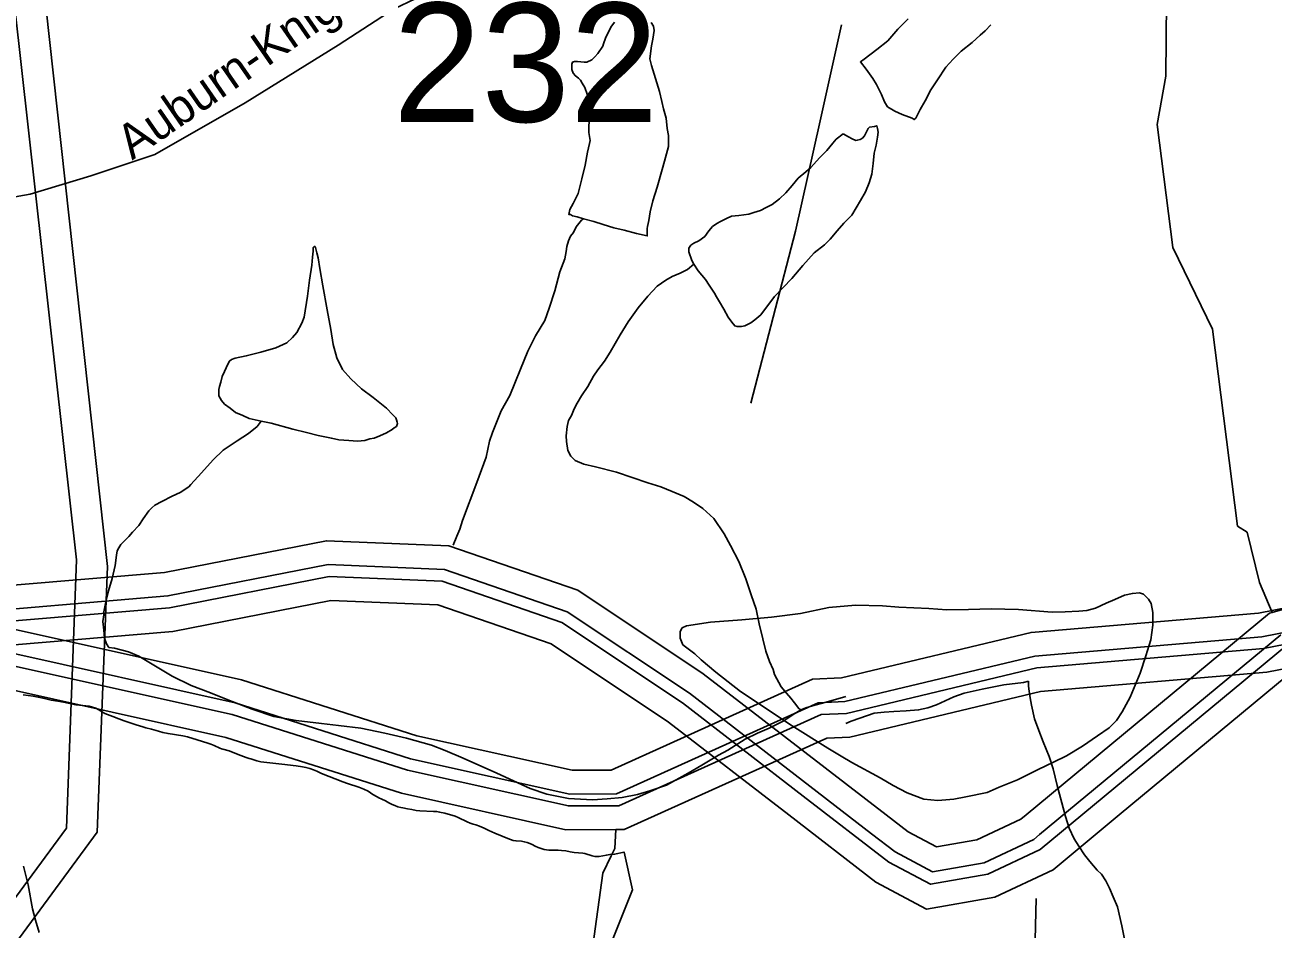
# Model space of a CAD drawing. Extents: x 2169602 to 2449496, y 721995 to 810662.
# Drawn here: x 2389464 to 2392905, y 783332 to 785825 of the extents above; entities that cross this region are included whole.
import ezdxf

# ---------------------------------------------------------------- set-up
doc = ezdxf.new("R2010")
doc.units = 0
doc.layers.add('Default', color=7, linetype='Continuous')

msp = doc.modelspace()

# ---------------------------------------------------------------- linework, layer by layer
at = {"layer": 'Default'}
for p, q in [((2392223.8, 783646.9), (2392894.8, 784203)), ((2392901.9, 784205.1), (2392894.8, 784203)), ((2392261.2, 783592.8), (2392926.2, 784143.8)), ((2392439, 783697.5), (2392941.9, 784114.2)), ((2392480.8, 783646.9), (2392973.2, 784055)), ((2391115.7, 783606.9), (2391093, 783606.8))]:
    msp.add_line(p, q, dxfattribs=at)
for points in [[(2388532, 794512), (2388524.3, 794386.7), (2388523.1, 794327.2), (2388520.7, 794229), (2388523.1, 794139.1), (2388525.5, 794016.6), (2389605.5, 784350.2), (2389578.3, 783610.7), (2382980.8, 774642.5), (2382114, 772097)], [(2388625.4, 794491.7), (2388616.4, 794288.1), (2388616.4, 794167), (2388617.8, 794076.8), (2389691.7, 784332), (2389662.7, 783599.5), (2383058, 774616.8), (2382114, 771837.6)], [(2393230.6, 788326.1), (2392891.6, 787980.5), (2392407.1, 787494.7), (2392252.3, 787329.2), (2392139.3, 787188.9), (2391757.3, 786638.1), (2391627.6, 786491.5), (2391472.7, 786363.8), (2391330.4, 786263.2), (2391088.7, 786146), (2390655.5, 785953.3), (2390481.8, 785869.5), (2390326.9, 785769), (2390070.6, 785609.8), (2389821.5, 785467.4), (2389645.7, 785408.8), (2389478.3, 785358.5), (2389275.3, 785322.9), (2388692.5, 785251.7), (2388493.7, 785209.8), (2388397.4, 785161.7), (2388278.1, 785082.1), (2387722.5, 784566.9), (2387577.7, 784429.9)], [(2392901.9, 784205.1), (2392867, 784287.8), (2392833.1, 784426.3), (2392807.1, 784443.2), (2392738, 784985.9), (2392628.1, 785211.2), (2392585, 785550), (2392609, 785684), (2392614.1, 786202.2), (2392564.1, 786308.2), (2392544, 786826.9), (2392451.1, 787107.6), (2392283.2, 787406.3), (2392215.1, 787607.8), (2392213.1, 787896.5), (2392254.1, 788138.4), (2392254.3, 788139.1)], [(2391080.1, 783770.8), (2390972.8, 783770.3), (2390544.3, 783865.2), (2390060.4, 784019.4), (2389420.3, 784161.6), (2388703.9, 784274.7), (2388084.2, 784422.4), (2387683.6, 784458.9), (2387611, 784511.2), (2387514.7, 784714), (2387492.9, 784837.5), (2387496.1, 785883.8)], [(2391101.5, 783672.4), (2390962.2, 783671.8), (2390518.7, 783770.1), (2390034.7, 783924.3), (2389401.9, 784064.9), (2388684.7, 784178.1), (2388068.3, 784325.1), (2387647.9, 784363.3), (2387533, 784446.1), (2387420.1, 784683.8), (2387394.5, 784829), (2387397.5, 785847.8)], [(2391094.3, 783705.2), (2390965.8, 783704.7), (2390527.2, 783801.8), (2390043.3, 783956), (2389408.1, 784097.2), (2388691.1, 784210.3), (2388073.6, 784357.5), (2387659.8, 784395.2), (2387559, 784467.8), (2387451.6, 784693.9), (2387427.3, 784831.8), (2387430.4, 785859.8)], [(2391003.5, 785290.4), (2390985.8, 785296.3), (2390973.3, 785298.2), (2390967.6, 785302.3), (2390963.3, 785302.1), (2390965.7, 785316.4), (2390975.6, 785332.3), (2390989.1, 785360.2), (2390999.4, 785400.5), (2391008.6, 785438.5), (2391014.5, 785474.5), (2391020.3, 785498.3), (2391022.5, 785506.5), (2391018.4, 785528.6), (2391018.4, 785548.5), (2391022.3, 785574.7), (2391025.8, 785588.4), (2391021.9, 785602.4), (2391017.8, 785624.5), (2391013.9, 785634.3), (2391007.6, 785652.3), (2390999.6, 785664.5), (2390995.7, 785672.4), (2390989.5, 785678.2), (2390981.5, 785684.3), (2390975.2, 785692.2), (2390971.3, 785702.1), (2390971.1, 785716.3), (2390973.3, 785722.1), (2390979.3, 785724.4), (2390987.3, 785724.4), (2391005.3, 785722.5), (2391013.3, 785722.5), (2391027, 785728.5), (2391034.8, 785736.7), (2391042.8, 785746.4), (2391057.2, 785766.6), (2391059.2, 785772.8), (2391064.8, 785788.5), (2391078.7, 785818.8), (2391088.8, 785832.8)], [(2391190.5, 785831.6), (2391196.4, 785821.4), (2391198.7, 785809.6), (2391194.8, 785785.5), (2391190.9, 785767.4), (2391187, 785731.5), (2391191.3, 785713.4), (2391205.6, 785665.4), (2391213.6, 785641.5), (2391219.6, 785613.8), (2391223.9, 785593.7), (2391231.9, 785567.7), (2391234.5, 785539.8), (2391238.4, 785519.7), (2391238.4, 785489.7), (2391226.8, 785449.6), (2391220.6, 785425.9), (2391207.1, 785377.6), (2391195.2, 785339.6), (2391187.6, 785309.5), (2391183.7, 785285.4), (2391179.8, 785269.4), (2391179.6, 785263.7), (2391179.6, 785243.4), (2391150.1, 785249.5), (2391116, 785259.2), (2391087.7, 785265.1), (2391057.8, 785274.8), (2391032, 785282.8), (2391003.5, 785290.4)], [(2392126.6, 785824.8), (2392110.7, 785808.5), (2392096.9, 785796.4), (2392074.8, 785776.7), (2392044.8, 785752.4), (2392022.9, 785730.2), (2392003, 785708), (2391979.4, 785673.9), (2391961.2, 785645.8), (2391945.6, 785615.7), (2391931.8, 785591.9), (2391919.8, 785567.7), (2391915.7, 785563.9), (2391909.9, 785567.6), (2391881.8, 785577.5), (2391861.7, 785587.4), (2391841.6, 785599.4), (2391833.8, 785613.1), (2391825.6, 785633.1), (2391811.7, 785661.1), (2391801.4, 785676.8), (2391783.2, 785702.7), (2391767.2, 785723), (2391777.2, 785730.8), (2391812.7, 785757.1), (2391842.7, 785781.4), (2391870.5, 785813.3), (2391898.6, 785841.5)], [(2391093, 783606.8), (2390955.2, 783606.2), (2390501.6, 783706.6), (2390017.6, 783860.9), (2389389.7, 784000.4), (2388672, 784113.6), (2388057.6, 784260.1), (2387624.1, 784299.6), (2387480.9, 784402.7), (2387357, 784663.7), (2387328.8, 784823.3), (2387331.8, 785823.8)], [(2391714.8, 785825), (2391656.2, 785560.9), (2391588, 785256.5), (2391464.7, 784781.9)], [(2391720, 785524.5), (2391700.3, 785510.4), (2391690.7, 785498.5), (2391674.5, 785478.6), (2391654.6, 785458.5), (2391630.6, 785432.1), (2391616.7, 785420), (2391595.2, 785402.2), (2391579, 785381.9), (2391561.1, 785361.9), (2391543.7, 785345.9), (2391523.6, 785329.9), (2391507.4, 785321.8), (2391491.6, 785313.6), (2391473.6, 785307.9), (2391459.2, 785303.5), (2391431.7, 785299.6), (2391411.4, 785297.3), (2391397.7, 785291.3), (2391381.5, 785283.2), (2391371.6, 785277.5), (2391359.5, 785269.5), (2391349.5, 785257.3), (2391338, 785241.2), (2391322, 785229.4), (2391307.7, 785223), (2391299.9, 785217.3), (2391293.9, 785209.3), (2391294.1, 785205.2), (2391293.9, 785199.1), (2391302.3, 785175.1), (2391308.3, 785164.9)], [(2391721.7, 785278.8), (2391743.6, 785300.7), (2391755.3, 785320.8), (2391767.2, 785340.9), (2391780.9, 785365.2), (2391791, 785389.2), (2391798.8, 785413.2), (2391802.5, 785443), (2391804.7, 785471.1), (2391810.5, 785493), (2391814.6, 785515.1), (2391816.4, 785529), (2391814.1, 785539.1), (2391812.1, 785547), (2391806.4, 785545.1), (2391792.4, 785543.2), (2391788.3, 785538.9), (2391778.7, 785518.9), (2391772.5, 785512.9), (2391766.4, 785509), (2391758.4, 785507), (2391754.5, 785506.7), (2391744.4, 785510.7), (2391734.4, 785516.6), (2391720, 785524.5)], [(2391003.5, 785290.4), (2390998.1, 785286.3), (2390983.6, 785268.2), (2390975.8, 785252.3), (2390967.8, 785242.2), (2390962, 785230.1), (2390957.9, 785214.1), (2390956.1, 785200.2), (2390952.4, 785180.5), (2390938.7, 785144.4), (2390924.9, 785092.1), (2390909.3, 785044.2), (2390897.2, 785009.9), (2390871.6, 784968), (2390850.1, 784925.8), (2390829.8, 784875.7), (2390814.6, 784837.5), (2390800.9, 784803.4), (2390776.7, 784761.2), (2390753.1, 784701.1), (2390744.9, 784677.2), (2390735, 784633.3), (2390709.8, 784563.3), (2390670.2, 784458.9), (2390662.5, 784434.9), (2390654.5, 784415.1), (2390644.8, 784390.6)], [(2391308.3, 785164.9), (2391320.2, 785147.3), (2391340.3, 785123.2), (2391350.5, 785107.4), (2391364.7, 785085.4), (2391370.2, 785075.2), (2391378.6, 785061.4), (2391390.5, 785041.3), (2391402.6, 785019.7), (2391413.1, 785005.5), (2391420.7, 784995.8), (2391427.2, 784993.6), (2391439.1, 784993.8), (2391448.7, 784995.6), (2391464.9, 785003.7), (2391476.4, 785011.7), (2391492.4, 785025.9), (2391530.6, 785076.1), (2391577.9, 785126.1), (2391608.3, 785162.1), (2391639.9, 785196.3), (2391667.7, 785218.5), (2391683.7, 785234.7), (2391703.4, 785256.8), (2391721.7, 785278.8)], [(2390114.7, 784732.6), (2390142.6, 784726.7), (2390202.4, 784710.8), (2390240.4, 784701), (2390272.6, 784693.3), (2390308.7, 784685.4), (2390328.8, 784681.5), (2390356.4, 784679.4), (2390380.4, 784677.8), (2390400.7, 784679.6), (2390414.7, 784683.9), (2390426.4, 784685.8), (2390442.4, 784691.9), (2390460.4, 784700.2), (2390476.4, 784709.9), (2390482.1, 784714.3), (2390488.3, 784718.2), (2390490.5, 784726), (2390490.3, 784730.1), (2390487.9, 784736.1), (2390486.4, 784742.1), (2390478.4, 784750.2), (2390460.2, 784768), (2390423.9, 784797.7), (2390391.7, 784821.7), (2390362, 784849.7), (2390339.4, 784875.4), (2390323.6, 784907.4), (2390313.4, 784943.5), (2390307.2, 784985.4), (2390297, 785039.2), (2390284.7, 785105.2), (2390276.5, 785153), (2390272.6, 785182.9), (2390268.5, 785196.9), (2390264.4, 785210.9), (2390262.1, 785214.9), (2390258.4, 785211), (2390258.4, 785200.8), (2390256.4, 785184.9), (2390254.3, 785162.9), (2390248.6, 785120.8), (2390243, 785077), (2390233.2, 785018.8), (2390227.3, 785002.7), (2390213.5, 784976.8), (2390201.4, 784962.8), (2390185.4, 784948.6), (2390155.5, 784934.5), (2390113.7, 784922.6), (2390073.7, 784912.4), (2390043.7, 784906), (2390033.7, 784902.2), (2390027.9, 784898.2), (2390023.6, 784890), (2390013.8, 784869.9), (2390007.6, 784855.8), (2390003.7, 784840.2), (2390000.1, 784827.8), (2389998.2, 784819.9), (2389998.2, 784811.8), (2389998.2, 784802.1), (2390006, 784789.9), (2390014.2, 784779.8), (2390030, 784768.1), (2390044.1, 784756.2), (2390064.6, 784748.3), (2390082.3, 784740.3), (2390114.7, 784732.6)], [(2391308.3, 785164.9), (2391290.2, 785151), (2391270.4, 785141), (2391248.6, 785130.9), (2391230.4, 785121.2), (2391218.5, 785112.8), (2391206.4, 785104.9), (2391180.9, 785076.7), (2391154.7, 785044.6), (2391127.2, 785006.5), (2391105.1, 784970.5), (2391077.4, 784922.4), (2391061.6, 784898.4), (2391043.6, 784874.4), (2391031.7, 784856.3), (2391015.9, 784828.3), (2390997.8, 784802.2), (2390986.1, 784782.1), (2390977.9, 784766.3), (2390970.2, 784748.4), (2390962.4, 784734.2), (2390958.5, 784718.1), (2390956.2, 784692.1), (2390956.6, 784676.2), (2390960.5, 784652), (2390968.5, 784636.3), (2390980.6, 784624.3), (2391004.4, 784614.2), (2391036.8, 784606.5), (2391094.8, 784592.4), (2391180.7, 784562.8), (2391216.6, 784551.3), (2391248.6, 784539.1), (2391281.2, 784525.3), (2391307.1, 784509.2), (2391332.9, 784491.5), (2391363.2, 784463.8), (2391391.3, 784421.8), (2391409.2, 784389.9), (2391431.5, 784346), (2391451.6, 784297.9), (2391466, 784254), (2391480.1, 784214.1), (2391488.3, 784173.9), (2391498.4, 784132.2), (2391506.2, 784098.2), (2391516.4, 784070.3), (2391526.9, 784048.4), (2391530.4, 784034.1), (2391548.6, 784000.5), (2391563, 783982.5), (2391574.9, 783968.6), (2391585.1, 783956.5), (2391597.2, 783940.4), (2391602.9, 783936.7)], [(2390114.7, 784732.6), (2390104.2, 784718.3), (2390080.4, 784698.4), (2390048.7, 784678.1), (2390010.7, 784652.2), (2389983, 784626), (2389951, 784589.8), (2389921.1, 784557.8), (2389915.4, 784551.8), (2389891.4, 784535.5), (2389869.4, 784525.5), (2389841.5, 784511.4), (2389821.5, 784501.1), (2389813.9, 784493.3), (2389805.7, 784485.2), (2389789.7, 784463.3), (2389777.8, 784445.3), (2389759.9, 784426.8), (2389749.9, 784415), (2389738, 784403)], [(2388699.1, 784137.5), (2389222, 784262.8), (2389848.7, 784315.8), (2390294.9, 784402.9), (2390632.5, 784389), (2390987.7, 784266.6), (2391333.9, 784035.8), (2391838.1, 783646.9)], [(2389738, 784403), (2389727.7, 784392.8), (2389722.4, 784383), (2389718.1, 784374.8), (2389716.5, 784362.8), (2389712.2, 784334.7), (2389704.6, 784298.9), (2389694.5, 784264.8), (2389686.5, 784234.7), (2389681.2, 784206.8), (2389681, 784198.6), (2389678.9, 784180.7), (2389681.2, 784156.8), (2389683, 784134.6), (2389689, 784118.8), (2389694.9, 784108.9)], [(2395202.5, 783849.3), (2394364.1, 784328.1), (2394072.6, 784402.1), (2393351.8, 784335.6), (2392901.9, 784205.1)], [(2388708.3, 784072.3), (2389232.5, 784197.8), (2389857.8, 784250.7), (2390299.9, 784337), (2390620.2, 784323.8), (2390958.3, 784207.3), (2391295.6, 783982.5), (2391798, 783595)], [(2388712.9, 784039.6), (2389237.7, 784165.4), (2389862.4, 784218.2), (2390302.4, 784304.1), (2390614.1, 784291.2), (2390943.6, 784177.7), (2391276.4, 783955.8), (2391609.5, 783698.9)], [(2391714.9, 784024.7), (2392237.8, 784150), (2392864.6, 784203), (2393310.7, 784290.1), (2393648.3, 784276.1), (2394003.5, 784153.7), (2394349.7, 783923), (2394853.9, 783534.1)], [(2392568.8, 784229.8), (2392573.3, 784205.5), (2392573.7, 784169.8), (2392567.6, 784129.8), (2392554.3, 784085.5), (2392538.1, 784037.7), (2392510.6, 783971.3), (2392488.9, 783931.1), (2392473.1, 783907.2), (2392453.2, 783887.1), (2392421, 783865.2), (2392379.4, 783836.6), (2392335.5, 783810.4), (2392299.6, 783792.3), (2392257.6, 783772.2), (2392200.1, 783743.6), (2392150.1, 783723.6), (2392116.3, 783709.3), (2392058, 783697), (2392024.4, 783690.7), (2391980.3, 783686.4), (2391942.2, 783690.1), (2391896.3, 783708), (2391857.9, 783728), (2391822, 783749.7), (2391743.5, 783791.2), (2391713.8, 783809.1), (2391677.5, 783830.8), (2391579.4, 783892.3), (2391436.7, 783987.3), (2391368.2, 784041), (2391328.5, 784074.6), (2391310.2, 784090.8), (2391278, 784116.3), (2391270, 784134.6), (2391269.8, 784144.3), (2391270, 784152.4), (2391275.8, 784162.5), (2391287.9, 784168.4), (2391353.9, 784178.7), (2391439.8, 784185.1), (2391521.8, 784191.8), (2391601.6, 784202.1), (2391679.7, 784218.6), (2391753.3, 784224.9), (2391827.6, 784223.4), (2391873.1, 784219.8), (2391955.5, 784216.3), (2392005.3, 784212.4), (2392065.4, 784213), (2392127.3, 784215), (2392203.2, 784213.7), (2392295.5, 784206.2), (2392331.2, 784206.5), (2392369.3, 784208.4), (2392391.5, 784210.8), (2392415.4, 784216.9), (2392445, 784231.1), (2392468.8, 784241.3), (2392495, 784253.1), (2392516.9, 784257.5), (2392536.8, 784259.4), (2392547.3, 784255.7), (2392561, 784241.5), (2392568.8, 784229.8)], [(2388722.1, 783974.4), (2389248.2, 784100.4), (2389871.4, 784153.1), (2390307.4, 784238.2), (2390601.8, 784226.1), (2390914.3, 784118.4), (2391238.2, 783902.4), (2391569.5, 783646.9)], [(2391724.1, 783959.4), (2392248.3, 784085), (2392873.6, 784137.9), (2393315.7, 784224.2), (2393636, 784211), (2393974.1, 784094.5), (2394311.4, 783869.6), (2394813.8, 783482.1)], [(2391728.7, 783926.8), (2392253.5, 784052.5), (2392878.2, 784105.4), (2393318.2, 784191.3), (2393629.9, 784178.4), (2393959.4, 784064.8), (2394292.3, 783843), (2394625.4, 783586.1)], [(2391737.9, 783861.5), (2392264, 783987.6), (2392887.3, 784040.3), (2393323.2, 784125.4), (2393617.6, 784113.2), (2393930.1, 784005.5), (2394254, 783789.6), (2394585.3, 783534.1)], [(2389694.9, 784108.9), (2389711.1, 784106.9), (2389749.1, 784097.1), (2389777.4, 784085.1), (2389823.7, 784057.4), (2389869.6, 784029.8), (2389921.9, 784004), (2389975.4, 783984.1), (2390023.6, 783964.3), (2390089.9, 783938.8), (2390149.9, 783918.8), (2390211.7, 783907), (2390281.8, 783899.3), (2390328.1, 783893.5), (2390389.7, 783885.8), (2390456.3, 783872.1), (2390516, 783858.6), (2390584.2, 783839), (2390622.2, 783825.1), (2390672.2, 783803.3), (2390764.7, 783761.8), (2390856.8, 783719.8), (2390902.7, 783704.4), (2390962.8, 783692.5), (2391028.8, 783688.6), (2391068.8, 783691), (2391110.6, 783695.2), (2391152.9, 783703.4), (2391186.3, 783713.4), (2391232.4, 783729.5), (2391292.1, 783761.9), (2391330.2, 783784.1), (2391376.2, 783812.1), (2391401.8, 783826), (2391449.4, 783856.1), (2391483.6, 783872.4), (2391515.6, 783886.3), (2391555.6, 783906.6), (2391579, 783922.5), (2391602.9, 783936.7)], [(2391080.1, 783770.8), (2391635.4, 784021.1), (2391714.9, 784024.7)], [(2391727.2, 783899.2), (2391741.4, 783905.2), (2391765.3, 783913.4), (2391805.1, 783927.6), (2391833, 783929.9), (2391859.1, 783932.1), (2391893.3, 783934.2), (2391927.3, 783936.4), (2391953.4, 783942.6), (2391976.8, 783950.8), (2392025.1, 783972.7), (2392052.8, 783983.1), (2392102.5, 783993.4), (2392162.7, 784005.4), (2392216.5, 784011.9), (2392230.8, 784015.8)], [(2392500.7, 783275.7), (2392488.2, 783341.6), (2392476.1, 783393.4), (2392464.2, 783421.5), (2392453.7, 783445.4), (2392443.9, 783465.2), (2392431.6, 783483.3), (2392419.5, 783495.2), (2392399.2, 783519), (2392385.2, 783536.9), (2392369.2, 783560.8), (2392356.7, 783581), (2392343, 783610.6), (2392332.7, 783642.6), (2392322.5, 783680.7), (2392310, 783728.4), (2392298.1, 783774.4), (2392287.6, 783808.4), (2392271.2, 783848.2), (2392259.1, 783880.1), (2392247, 783912.3), (2392239, 783950.1), (2392235.1, 783970.1), (2392232.5, 783987.9), (2392230.6, 784002), (2392230.8, 784015.8)], [(2390506, 783666.2), (2390500, 783667.6), (2390492, 783669.8), (2390483.7, 783672.6), (2390476.5, 783675.4), (2390467, 783680.2), (2390457.7, 783685.6), (2390448, 783690.6), (2390439.2, 783694.4), (2390435, 783696.6), (2390423.2, 783703.4), (2390410, 783712.4), (2390397.7, 783718.2), (2390384.7, 783723.4), (2390353.5, 783733.8), (2390340.2, 783738.1), (2390281.7, 783761), (2390268.2, 783767.8), (2390259.5, 783771.5), (2390249.5, 783774.9), (2390238.5, 783778), (2390228.7, 783780), (2390212, 783782.4), (2390172, 783787.1), (2390122.7, 783792.2), (2390114.5, 783793.6), (2390103, 783796.5), (2390086.2, 783801.9), (2390082.2, 783802.5), (2390073.5, 783805.2), (2390051.2, 783813.4), (2390026.5, 783823.4), (2390009.2, 783828.2), (2390006, 783829.2), (2390001.2, 783831.1), (2389985.5, 783838.5), (2389976.2, 783842.4), (2389968.2, 783845.2), (2389938.2, 783853.8), (2389912.2, 783862.6), (2389898.7, 783865), (2389858.5, 783871.2), (2389844, 783874.5), (2389831.7, 783877.7), (2389813, 783883.4), (2389797, 783887.5), (2389788.7, 783889.6), (2389770.5, 783895.2), (2389737.5, 783906), (2389722.7, 783911.7), (2389706.5, 783918.6), (2389684.5, 783927), (2389679.5, 783929.6), (2389667.2, 783936.9), (2389659, 783941), (2389649.7, 783944.4), (2389640.5, 783946.6), (2389631.7, 783947.7), (2389614.7, 783949.2), (2389604.5, 783950.9), (2389570.2, 783957.9), (2389548.7, 783961.2), (2389536.5, 783963.4), (2389518, 783967.7), (2389500.7, 783971.7), (2389486.7, 783974.2), (2389458.7, 783977.8)], [(2390506, 783666.2), (2390500, 783667.6), (2390492, 783669.8), (2390483.7, 783672.6), (2390476.5, 783675.4), (2390467, 783680.2), (2390457.7, 783685.6), (2390448, 783690.6), (2390439.2, 783694.4), (2390435, 783696.6), (2390423.2, 783703.4), (2390410, 783712.4), (2390397.7, 783718.2), (2390384.7, 783723.4), (2390353.5, 783733.8), (2390340.2, 783738.1), (2390281.7, 783761), (2390268.2, 783767.8), (2390259.5, 783771.5), (2390249.5, 783774.9), (2390238.5, 783778), (2390228.7, 783780), (2390212, 783782.4), (2390172, 783787.1), (2390122.7, 783792.2), (2390114.5, 783793.6), (2390103, 783796.5), (2390086.2, 783801.9), (2390082.2, 783802.5), (2390073.5, 783805.2), (2390051.2, 783813.4), (2390026.5, 783823.4), (2390009.2, 783828.2), (2390006, 783829.2), (2390001.2, 783831.1), (2389985.5, 783838.5), (2389976.2, 783842.4), (2389968.2, 783845.2), (2389938.2, 783853.8), (2389912.2, 783862.6), (2389898.7, 783865), (2389858.5, 783871.2), (2389844, 783874.5), (2389831.7, 783877.7), (2389813, 783883.4), (2389797, 783887.5), (2389788.7, 783889.6), (2389770.5, 783895.2), (2389737.5, 783906), (2389722.7, 783911.7), (2389706.5, 783918.6), (2389684.5, 783927), (2389679.5, 783929.6), (2389667.2, 783936.9), (2389659, 783941), (2389649.7, 783944.4), (2389640.5, 783946.6), (2389631.7, 783947.7), (2389614.7, 783949.2), (2389604.5, 783950.9), (2389570.2, 783957.9), (2389548.7, 783961.2), (2389536.5, 783963.4), (2389518, 783967.7), (2389500.7, 783971.7), (2389486.7, 783974.2), (2389458.7, 783977.8)], [(2391602.9, 783936.7), (2391619.4, 783942.8), (2391645.4, 783950.6), (2391669.2, 783956.7), (2391705.1, 783967.1), (2391726.8, 783973.2)], [(2391094.3, 783705.2), (2391650.9, 783956.1), (2391724.1, 783959.4)], [(2391101.5, 783672.4), (2391658.7, 783923.7), (2391728.7, 783926.8)], [(2391115.7, 783606.9), (2391674.2, 783858.7), (2391737.9, 783861.5)], [(2391609.5, 783698.9), (2391845.1, 783517.2), (2391960.4, 783455.9), (2392118, 783483.7), (2392262.9, 783551.6), (2392439, 783697.5)], [(2391027, 783160), (2391138.5, 783440.2), (2391115.5, 783544.6), (2391089.5, 783538.6), (2391076, 783537.6), (2391066.7, 783536.4), (2391047, 783532.7), (2391041, 783532.2), (2391035, 783532.5), (2391027.2, 783534.1), (2391007.2, 783540.7), (2391001.5, 783541.7), (2390978.2, 783543.1), (2390967, 783545.3), (2390954.7, 783547.9), (2390943, 783549.4), (2390933.7, 783549.7), (2390915, 783549.5), (2390908, 783549.7), (2390901.7, 783550.4), (2390895.7, 783551.5), (2390889.7, 783553.2), (2390878.7, 783557.1), (2390870.2, 783561), (2390862.2, 783565.6), (2390855.5, 783568.6), (2390848, 783571.4), (2390840.2, 783573.3), (2390832.7, 783574.4), (2390817.7, 783575.6), (2390810, 783576.9), (2390802.7, 783579.1), (2390795.5, 783581.7), (2390779.5, 783588.2), (2390759, 783596.6), (2390742.7, 783604.5), (2390730, 783610.6), (2390717, 783616.1), (2390706.7, 783619.4), (2390699.2, 783621.7), (2390691, 783624.7), (2390682.7, 783628.1), (2390658, 783640.3), (2390649.5, 783643.5), (2390621.2, 783652.2), (2390607, 783655.1), (2390599, 783656.1), (2390590.2, 783656.8), (2390552.7, 783658.1), (2390542.5, 783659.1), (2390530.2, 783661.8), (2390518.2, 783664.2), (2390506, 783666.2)], [(2391027, 783160), (2391138.5, 783440.2), (2391115.5, 783544.6), (2391089.5, 783538.6), (2391076, 783537.6), (2391066.7, 783536.4), (2391047, 783532.7), (2391041, 783532.2), (2391035, 783532.5), (2391027.2, 783534.1), (2391007.2, 783540.7), (2391001.5, 783541.7), (2390978.2, 783543.1), (2390967, 783545.3), (2390954.7, 783547.9), (2390943, 783549.4), (2390933.7, 783549.7), (2390915, 783549.5), (2390908, 783549.7), (2390901.7, 783550.4), (2390895.7, 783551.5), (2390889.7, 783553.2), (2390878.7, 783557.1), (2390870.2, 783561), (2390862.2, 783565.6), (2390855.5, 783568.6), (2390848, 783571.4), (2390840.2, 783573.3), (2390832.7, 783574.4), (2390817.7, 783575.6), (2390810, 783576.9), (2390802.7, 783579.1), (2390795.5, 783581.7), (2390779.5, 783588.2), (2390759, 783596.6), (2390742.7, 783604.5), (2390730, 783610.6), (2390717, 783616.1), (2390706.7, 783619.4), (2390699.2, 783621.7), (2390691, 783624.7), (2390682.7, 783628.1), (2390658, 783640.3), (2390649.5, 783643.5), (2390621.2, 783652.2), (2390607, 783655.1), (2390599, 783656.1), (2390590.2, 783656.8), (2390552.7, 783658.1), (2390542.5, 783659.1), (2390530.2, 783661.8), (2390518.2, 783664.2), (2390506, 783666.2)], [(2391569.5, 783646.9), (2391809.4, 783461.9), (2391949.5, 783387.4), (2392137.9, 783420.6), (2392298.3, 783495.7), (2392480.8, 783646.9)], [(2391838.1, 783646.9), (2391898.6, 783600.2), (2391976.7, 783558.7), (2392088, 783578.4), (2392209.8, 783635.4), (2392223.8, 783646.9)], [(2391080, 783534.1), (2391089.9, 783554.5), (2391093, 783606.8)], [(2391798, 783595), (2391862.9, 783544.9), (2391965.8, 783490.2), (2392108, 783515.3), (2392245.2, 783579.5), (2392261.2, 783592.8)], [(2390970.9, 782858.9), (2391056.9, 783486.3), (2391080, 783534.1)], [(2389503.1, 783322.8), (2389493, 783356.8), (2389484.8, 783388.5), (2389472.3, 783454.4), (2389460.2, 783506.2)], [(2392292.4, 782488.7), (2392282.7, 782545.1), (2392274.9, 782700.7), (2392255.4, 783004.1), (2392247.7, 783264.7), (2392251.6, 783416.4)]]:
    msp.add_lwpolyline(points, dxfattribs=at)

# ---------------------------------------------------------------- texts
msp.add_text('Auburn-Knightdale', height=95, rotation=34.691, dxfattribs=at).set_placement((2389759.3, 785450.7))
msp.add_text('232', height=328.08, dxfattribs=at).set_placement((2390478.3, 785557.7))

doc.saveas('drawing.dxf')
